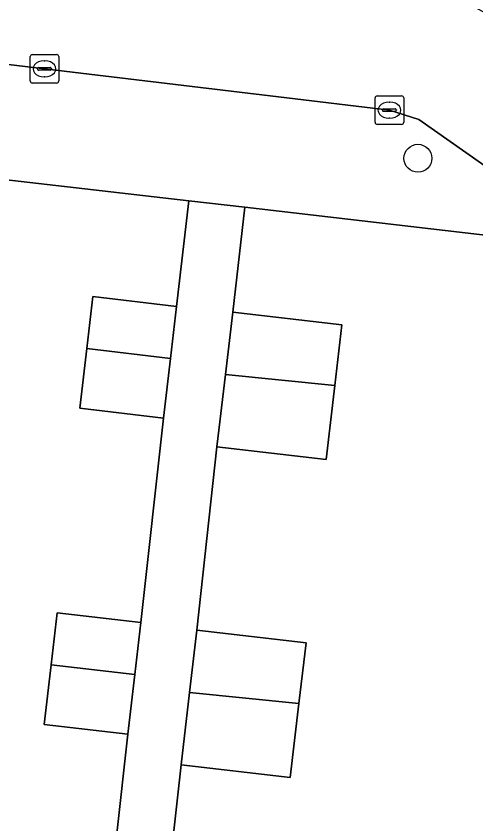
# Model space of a CAD drawing. Extents: x 162250 to 162661, y 380743 to 381606.
# Drawn here: x 162291.22 to 162307.32, y 380878.59 to 380906.87 of the extents above; entities that cross this region are included whole.
import ezdxf

# ---------------------------------------------------------------- set-up
doc = ezdxf.new("R2010")
doc.units = 0
for name, color, linetype in [('IMGEO_Boom', 7, 'Continuous'), ('IMGEO_Erf', 7, 'Continuous'), ('IMGEO_Kolk', 7, 'Continuous'), ('IMGEO_Pand', 7, 'Continuous'), ('IMGEO_Rijbaan_lokaal_open', 7, 'Continuous'), ('IMGEO_Voetpad_open', 7, 'Continuous')]:
    doc.layers.add(name, color=color, linetype=linetype)

msp = doc.modelspace()

# ---------------------------------------------------------------- linework, layer by layer
at = {"layer": 'IMGEO_Boom'}
msp.add_circle((162305.292, 380901.897), 0.489, dxfattribs=at)
at = {"layer": 'IMGEO_Erf'}
for points in [[(162294.34, 380874.571), (162295.132, 380881.73), (162292.2, 380882.073), (162292.444, 380884.162), (162292.657, 380885.984), (162295.59, 380885.641), (162296.382, 380892.8), (162293.45, 380893.143), (162293.694, 380895.232), (162293.907, 380897.054), (162296.84, 380896.711), (162297.266, 380900.407), (162288.657, 380901.4), (162286.663, 380901.629), (162286.02, 380896.129), (162285.373, 380890.597), (162284.725, 380885.065), (162284.078, 380879.532), (162283.431, 380874)], [(162307.682, 380876.513), (162308.241, 380882.089), (162308.8, 380887.667), (162309.359, 380893.244), (162309.435, 380893.999), (162309.931, 380898.942), (162307.447, 380899.233), (162299.23, 380900.181), (162298.807, 380896.512), (162302.633, 380896.065), (162302.385, 380893.943), (162302.081, 380891.349), (162298.255, 380891.796), (162297.549, 380885.372), (162301.375, 380884.925), (162301.127, 380882.802), (162300.823, 380880.209), (162296.997, 380880.656), (162296.291, 380874.233)]]:
    msp.add_lwpolyline(points, dxfattribs=at)
at = {"layer": 'IMGEO_Kolk'}
for p, q in [((162291.786, 380905.53), (162292.638, 380905.53)), ((162291.711, 380904.604), (162291.711, 380905.456)), ((162292.199, 380905.31), (162292.224, 380905.31)), ((162292.712, 380905.456), (162292.712, 380904.604)), ((162291.97, 380905.024), (162291.97, 380905.036)), ((162292.408, 380904.987), (162292.01, 380904.987)), ((162292.013, 380905.073), (162292.411, 380905.073)), ((162292.454, 380905.036), (162292.454, 380905.024)), ((162292.222, 380904.75), (162292.197, 380904.75)), ((162292.638, 380904.53), (162291.786, 380904.53)), ((162303.869, 380904.083), (162304.721, 380904.083)), ((162303.794, 380903.157), (162303.794, 380904.009)), ((162304.282, 380903.863), (162304.307, 380903.863)), ((162304.795, 380904.009), (162304.795, 380903.157)), ((162304.053, 380903.577), (162304.053, 380903.589)), ((162304.491, 380903.54), (162304.093, 380903.54)), ((162304.096, 380903.626), (162304.494, 380903.626)), ((162304.537, 380903.589), (162304.537, 380903.577)), ((162304.305, 380903.303), (162304.28, 380903.303)), ((162304.721, 380903.083), (162303.869, 380903.083))]:
    msp.add_line(p, q, dxfattribs=at)
for points in [[(162291.786, 380905.53), (162292.638, 380905.53)], [(162291.711, 380904.604), (162291.711, 380905.456)], [(162292.712, 380905.456), (162292.712, 380904.604)], [(162292.638, 380904.53), (162291.786, 380904.53)], [(162303.869, 380904.083), (162304.721, 380904.083)], [(162303.794, 380903.157), (162303.794, 380904.009)], [(162304.795, 380904.009), (162304.795, 380903.157)], [(162304.721, 380903.083), (162303.869, 380903.083)]]:
    msp.add_lwpolyline(points, dxfattribs=at)
for centre, radius, start, end in [((162291.788, 380905.454), 0.0765, 91.552, 178.448), ((162291.788, 380905.454), 0.0765, 91.552, 178.448), ((162292.636, 380905.454), 0.0765, 1.552, 88.448), ((162292.636, 380905.454), 0.0765, 1.552, 88.448), ((162292.01, 380905.033), 0.0403, 85.8775, 175.7526), ((162292.007, 380905.023), 0.0366, 178.938, 274.7102), ((162292.411, 380905.03), 0.043, 264.8664, 352.4533), ((162292.415, 380905.035), 0.0386, 1.7309, 96.639), ((162291.788, 380904.606), 0.0765, 181.552, 268.448), ((162291.788, 380904.606), 0.0765, 181.552, 268.448), ((162292.636, 380904.606), 0.0765, 271.552, 358.448), ((162292.636, 380904.606), 0.0765, 271.552, 358.448), ((162303.871, 380904.007), 0.0765, 91.552, 178.448), ((162303.871, 380904.007), 0.0765, 91.552, 178.448), ((162304.719, 380904.007), 0.0765, 1.552, 88.448), ((162304.719, 380904.007), 0.0765, 1.552, 88.448), ((162304.093, 380903.586), 0.0403, 85.8775, 175.7526), ((162304.09, 380903.576), 0.0366, 178.938, 274.7102), ((162304.494, 380903.583), 0.043, 264.8664, 352.4533), ((162304.498, 380903.588), 0.0386, 1.7309, 96.639), ((162303.871, 380903.159), 0.0765, 181.552, 268.448), ((162303.871, 380903.159), 0.0765, 181.552, 268.448), ((162304.719, 380903.159), 0.0765, 271.552, 358.448), ((162304.719, 380903.159), 0.0765, 271.552, 358.448)]:
    msp.add_arc(centre, radius, start, end, dxfattribs=at)
for centre, major_axis, ratio, start_param, end_param in [((162292.198, 380905.03), (-0.387, 0.002), 0.722429, 4.712389, 7.853982), ((162292.223, 380905.03), (-0.39, 0.002), 0.717154, 1.570796, 4.712389), ((162304.281, 380903.583), (-0.387, 0.002), 0.722429, 4.712389, 7.853982), ((162304.306, 380903.583), (-0.39, 0.002), 0.717154, 1.570796, 4.712389)]:
    msp.add_ellipse(centre, major_axis=major_axis, ratio=ratio, start_param=start_param, end_param=end_param, dxfattribs=at)
at = {"layer": 'IMGEO_Pand'}
for points in [[(162293.694, 380895.232), (162296.627, 380894.889), (162296.84, 380896.711), (162293.907, 380897.054)], [(162302.385, 380893.943), (162302.633, 380896.065), (162298.807, 380896.512), (162298.551, 380894.327)], [(162293.694, 380895.232), (162293.45, 380893.143), (162296.382, 380892.8), (162296.627, 380894.889)], [(162302.385, 380893.943), (162298.551, 380894.327), (162298.255, 380891.796), (162302.081, 380891.349)], [(162292.444, 380884.162), (162295.377, 380883.819), (162295.59, 380885.641), (162292.657, 380885.984)], [(162297.293, 380883.186), (162301.127, 380882.802), (162301.375, 380884.925), (162297.549, 380885.372)], [(162292.444, 380884.162), (162292.2, 380882.073), (162295.132, 380881.73), (162295.377, 380883.819)], [(162297.293, 380883.186), (162296.997, 380880.656), (162300.823, 380880.209), (162301.127, 380882.802)]]:
    msp.add_lwpolyline(points, close=True, dxfattribs=at)
at = {"layer": 'IMGEO_Rijbaan_lokaal_open'}
msp.add_lwpolyline([(162338.006, 380901.74), (162323.827, 380903.117), (162313.006, 380904.183), (162310.012, 380905.728), (162306.705, 380907.505), (162306.458, 380907.638), (162292.66, 380909.267), (162283.046, 380910.457), (162280.022, 380910.745), (162279.515, 380906.391), (162284.013, 380905.94), (162289.869, 380905.312), (162300.415, 380904.048), (162304.299, 380903.584), (162305.327, 380903.261), (162309.716, 380900.169), (162312.494, 380899.87), (162316.431, 380899.429)], dxfattribs=at)
at = {"layer": 'IMGEO_Voetpad_open'}
for points in [[(162276.17, 380906.721), (162275.776, 380902.864), (162279.391, 380902.457), (162286.663, 380901.629), (162288.657, 380901.4), (162297.266, 380900.407), (162299.23, 380900.181), (162307.447, 380899.233), (162309.931, 380898.942), (162317.217, 380898.211), (162318.65, 380898.061), (162321.245, 380897.797), (162320.215, 380898.526)], [(162305.327, 380903.261), (162304.299, 380903.584), (162300.415, 380904.048), (162289.869, 380905.312)], [(162316.431, 380899.429), (162312.494, 380899.87), (162309.716, 380900.169), (162305.327, 380903.261)], [(162296.291, 380874.233), (162296.997, 380880.656), (162297.293, 380883.186), (162297.549, 380885.372), (162298.255, 380891.796), (162298.551, 380894.327), (162298.807, 380896.512), (162299.23, 380900.181), (162297.266, 380900.407), (162296.84, 380896.711), (162296.627, 380894.889), (162296.382, 380892.8), (162295.59, 380885.641), (162295.377, 380883.819), (162295.132, 380881.73), (162294.34, 380874.571)]]:
    msp.add_lwpolyline(points, dxfattribs=at)

doc.saveas('drawing.dxf')
